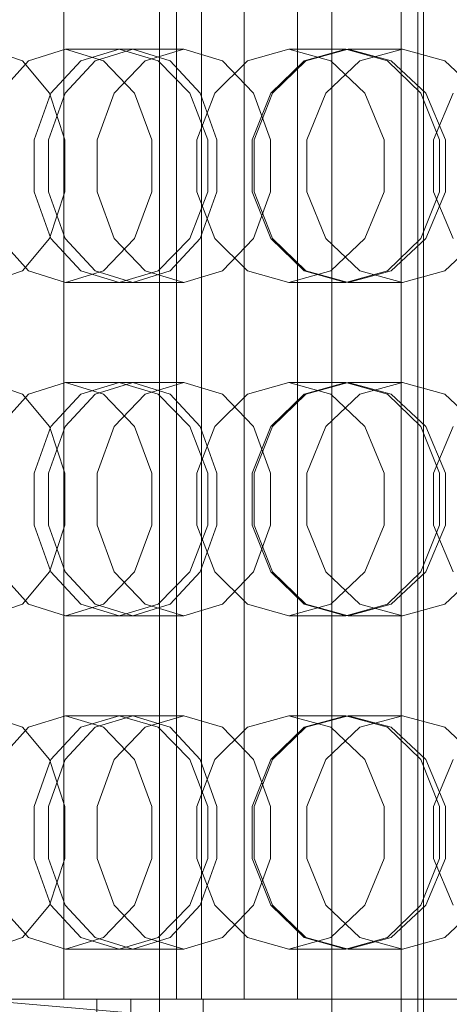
# Model space of a CAD drawing. Header units: millimetres. Extents: x -2233 to 65662, y -50530 to 6847.
# Tile 489 of 656: x 24978 to 25056, y -18161 to -17984. Entities that reach past the tile are written whole.
import ezdxf

# ---------------------------------------------------------------- set-up
doc = ezdxf.new("R2010")
doc.units = ezdxf.units.MM
doc.layers.add('superior_briquetadora', color=7, linetype='Continuous', lineweight=0)

msp = doc.modelspace()

# ---------------------------------------------------------------- linework, layer by layer
at = {"layer": 'superior_briquetadora'}
for p, q in [((25051.067, -18171), (25051.067, -17789)), ((25047.067, -18170), (25047.067, -17790)), ((25050.067, -18170), (25050.067, -17790)), ((25047.067, -18167), (25047.067, -17793)), ((25051.067, -17793), (25051.067, -18167)), ((24986.347, -17800), (24986.347, -18160)), ((25003.55, -17800), (25003.55, -18160)), ((25006.614, -18160), (25006.614, -17800)), ((25011.114, -17800), (25011.114, -18160)), ((25018.774, -18160), (25018.774, -17800)), ((25028.416, -17800), (25028.416, -18160)), ((25034.545, -18160), (25034.545, -17800)), ((25047.062, -18160), (25047.062, -17800)), ((24972.767, -17989), (24978.885, -17991.08)), ((24979.968, -17991.08), (24986.648, -17989)), ((24998.737, -17989), (24986.648, -17989)), ((24986.648, -17989), (24993.471, -17991.08)), ((24996.299, -17989), (24989.419, -17991.08)), ((24998.737, -17989), (24991.985, -17991.08)), ((25007.944, -17989), (24996.299, -17989)), ((25003.316, -17991.08), (24996.299, -17989)), ((25005.488, -17991.08), (24998.737, -17989)), ((25000.996, -17991.08), (25007.944, -17989)), ((25007.944, -17989), (25014.892, -17991.08)), ((25019.405, -17991.08), (25026.838, -17989)), ((25037.082, -17989), (25026.838, -17989)), ((25026.838, -17989), (25034.391, -17991.08)), ((25037.082, -17989), (25029.59, -17991.08)), ((25037.511, -17989), (25029.909, -17991.08)), ((25044.574, -17991.08), (25037.082, -17989)), ((25047.265, -17989), (25037.511, -17989)), ((25045.226, -17991.08), (25037.511, -17989)), ((25039.607, -17991.08), (25047.265, -17989)), ((25047.265, -17989), (25054.922, -17991.08)), ((24974.714, -17996.906), (24979.968, -17991.08)), ((24978.885, -17991.08), (24983.792, -17996.907)), ((24989.419, -17991.08), (24984.002, -17996.906)), ((24991.985, -17991.08), (24986.571, -17996.907)), ((24993.471, -17991.08), (24999.045, -17996.906)), ((24995.425, -17996.907), (25000.996, -17991.08)), ((25009.041, -17996.906), (25003.316, -17991.08)), ((25010.902, -17996.907), (25005.488, -17991.08)), ((25013.533, -17996.906), (25019.405, -17991.08)), ((25014.892, -17991.08), (25020.464, -17996.907)), ((25029.59, -17991.08), (25023.581, -17996.907)), ((25029.909, -17991.08), (25023.898, -17996.906)), ((25033.466, -17996.907), (25039.607, -17991.08)), ((25034.391, -17991.08), (25040.534, -17996.906)), ((25050.582, -17996.907), (25044.574, -17991.08)), ((25051.495, -17996.906), (25045.226, -17991.08)), ((25054.922, -17991.08), (25061.063, -17996.907)), ((24984.002, -17996.906), (24981.033, -18005.326)), ((24986.571, -17996.907), (24983.567, -18005.327)), ((24983.792, -17996.907), (24986.516, -18005.327)), ((24992.333, -18005.327), (24995.425, -17996.907)), ((24999.045, -17996.906), (25002.177, -18005.326)), ((25012.256, -18005.326), (25009.041, -17996.906)), ((25010.308, -18005.326), (25013.533, -17996.906)), ((25013.906, -18005.327), (25010.902, -17996.907)), ((25023.581, -17996.907), (25020.247, -18005.327)), ((25020.464, -17996.907), (25023.556, -18005.327)), ((25023.898, -17996.906), (25020.593, -18005.326)), ((25030.058, -18005.327), (25033.466, -17996.907)), ((25040.534, -17996.906), (25043.977, -18005.326)), ((25053.916, -18005.327), (25050.582, -17996.907)), ((25055.007, -18005.326), (25051.495, -17996.906)), ((25052.88, -18005.326), (25056.4, -17996.906)), ((24981.033, -18005.326), (24981.033, -18014.674)), ((24983.567, -18005.327), (24983.567, -18014.673)), ((24986.516, -18005.327), (24986.516, -18014.673)), ((24992.333, -18014.673), (24992.333, -18005.327)), ((25002.177, -18005.326), (25002.177, -18014.674)), ((25010.308, -18014.674), (25010.308, -18005.326)), ((25012.256, -18014.674), (25012.256, -18005.326)), ((25013.906, -18014.673), (25013.906, -18005.327)), ((25020.247, -18005.327), (25020.247, -18014.673)), ((25020.593, -18005.326), (25020.593, -18014.674)), ((25023.556, -18005.327), (25023.556, -18014.673)), ((25030.058, -18014.673), (25030.058, -18005.327)), ((25043.977, -18005.326), (25043.977, -18014.674)), ((25052.88, -18014.674), (25052.88, -18005.326)), ((25053.916, -18014.673), (25053.916, -18005.327)), ((25055.007, -18014.674), (25055.007, -18005.326)), ((24981.033, -18014.674), (24984.002, -18023.094)), ((24983.567, -18014.673), (24986.571, -18023.093)), ((24986.516, -18014.673), (24983.792, -18023.093)), ((24995.425, -18023.093), (24992.333, -18014.673)), ((25002.177, -18014.674), (24999.045, -18023.094)), ((25009.041, -18023.094), (25012.256, -18014.674)), ((25013.533, -18023.094), (25010.308, -18014.674)), ((25010.902, -18023.093), (25013.906, -18014.673)), ((25020.247, -18014.673), (25023.581, -18023.093)), ((25023.556, -18014.673), (25020.464, -18023.093)), ((25020.593, -18014.674), (25023.898, -18023.094)), ((25033.466, -18023.093), (25030.058, -18014.673)), ((25043.977, -18014.674), (25040.534, -18023.094)), ((25050.582, -18023.093), (25053.916, -18014.673)), ((25051.495, -18023.094), (25055.007, -18014.674)), ((25056.4, -18023.094), (25052.88, -18014.674)), ((24979.968, -18028.92), (24974.714, -18023.094)), ((24983.792, -18023.093), (24978.885, -18028.92)), ((24984.002, -18023.094), (24989.419, -18028.92)), ((24986.571, -18023.093), (24991.985, -18028.92)), ((24999.045, -18023.094), (24993.471, -18028.92)), ((25000.996, -18028.92), (24995.425, -18023.093)), ((25003.316, -18028.92), (25009.041, -18023.094)), ((25005.488, -18028.92), (25010.902, -18023.093)), ((25019.405, -18028.92), (25013.533, -18023.094)), ((25020.464, -18023.093), (25014.892, -18028.92)), ((25023.581, -18023.093), (25029.59, -18028.92)), ((25023.898, -18023.094), (25029.909, -18028.92)), ((25039.607, -18028.92), (25033.466, -18023.093)), ((25040.534, -18023.094), (25034.391, -18028.92)), ((25044.574, -18028.92), (25050.582, -18023.093)), ((25045.226, -18028.92), (25051.495, -18023.094)), ((25061.063, -18023.093), (25054.922, -18028.92)), ((24978.885, -18028.92), (24972.767, -18031)), ((24986.648, -18031), (24979.968, -18028.92)), ((24993.471, -18028.92), (24986.648, -18031)), ((24989.419, -18028.92), (24996.299, -18031)), ((24991.985, -18028.92), (24998.737, -18031)), ((24996.299, -18031), (25003.316, -18028.92)), ((24998.737, -18031), (25005.488, -18028.92)), ((25007.944, -18031), (25000.996, -18028.92)), ((25014.892, -18028.92), (25007.944, -18031)), ((25026.838, -18031), (25019.405, -18028.92)), ((25034.391, -18028.92), (25026.838, -18031)), ((25029.59, -18028.92), (25037.082, -18031)), ((25029.909, -18028.92), (25037.511, -18031)), ((25037.082, -18031), (25044.574, -18028.92)), ((25037.511, -18031), (25045.226, -18028.92)), ((25047.265, -18031), (25039.607, -18028.92)), ((25054.922, -18028.92), (25047.265, -18031)), ((24998.737, -18031), (24986.648, -18031)), ((25007.944, -18031), (24996.299, -18031)), ((25037.082, -18031), (25026.838, -18031)), ((25047.265, -18031), (25037.511, -18031)), ((24972.767, -18049), (24978.885, -18051.08)), ((24979.968, -18051.08), (24986.648, -18049)), ((24998.737, -18049), (24986.648, -18049)), ((24986.648, -18049), (24993.471, -18051.08)), ((24996.299, -18049), (24989.419, -18051.08)), ((24998.737, -18049), (24991.985, -18051.08)), ((25007.944, -18049), (24996.299, -18049)), ((25003.316, -18051.08), (24996.299, -18049)), ((25005.488, -18051.08), (24998.737, -18049)), ((25000.996, -18051.08), (25007.944, -18049)), ((25007.944, -18049), (25014.892, -18051.08)), ((25019.405, -18051.08), (25026.838, -18049)), ((25037.082, -18049), (25026.838, -18049)), ((25026.838, -18049), (25034.391, -18051.08)), ((25037.082, -18049), (25029.59, -18051.08)), ((25037.511, -18049), (25029.909, -18051.08)), ((25044.574, -18051.08), (25037.082, -18049)), ((25047.265, -18049), (25037.511, -18049)), ((25045.226, -18051.08), (25037.511, -18049)), ((25039.607, -18051.08), (25047.265, -18049)), ((25047.265, -18049), (25054.922, -18051.08)), ((24974.714, -18056.906), (24979.968, -18051.08)), ((24978.885, -18051.08), (24983.792, -18056.907)), ((24989.419, -18051.08), (24984.002, -18056.906)), ((24991.985, -18051.08), (24986.571, -18056.907)), ((24993.471, -18051.08), (24999.045, -18056.906)), ((24995.425, -18056.907), (25000.996, -18051.08)), ((25009.041, -18056.906), (25003.316, -18051.08)), ((25010.902, -18056.907), (25005.488, -18051.08)), ((25013.533, -18056.906), (25019.405, -18051.08)), ((25014.892, -18051.08), (25020.464, -18056.907)), ((25029.59, -18051.08), (25023.581, -18056.907)), ((25029.909, -18051.08), (25023.898, -18056.906)), ((25033.466, -18056.907), (25039.607, -18051.08)), ((25034.391, -18051.08), (25040.534, -18056.906)), ((25050.582, -18056.907), (25044.574, -18051.08)), ((25051.495, -18056.906), (25045.226, -18051.08)), ((25054.922, -18051.08), (25061.063, -18056.907)), ((24984.002, -18056.906), (24981.033, -18065.326)), ((24986.571, -18056.907), (24983.567, -18065.327)), ((24983.792, -18056.907), (24986.516, -18065.327)), ((24992.333, -18065.327), (24995.425, -18056.907)), ((24999.045, -18056.906), (25002.177, -18065.326)), ((25012.256, -18065.326), (25009.041, -18056.906)), ((25010.308, -18065.326), (25013.533, -18056.906)), ((25013.906, -18065.327), (25010.902, -18056.907)), ((25023.581, -18056.907), (25020.247, -18065.327)), ((25020.464, -18056.907), (25023.556, -18065.327)), ((25023.898, -18056.906), (25020.593, -18065.326)), ((25030.058, -18065.327), (25033.466, -18056.907)), ((25040.534, -18056.906), (25043.977, -18065.326)), ((25053.916, -18065.327), (25050.582, -18056.907)), ((25055.007, -18065.326), (25051.495, -18056.906)), ((25052.88, -18065.326), (25056.4, -18056.906)), ((24981.033, -18065.326), (24981.033, -18074.674)), ((24983.567, -18065.327), (24983.567, -18074.673)), ((24986.516, -18065.327), (24986.516, -18074.673)), ((24992.333, -18074.673), (24992.333, -18065.327)), ((25002.177, -18065.326), (25002.177, -18074.674)), ((25010.308, -18074.674), (25010.308, -18065.326)), ((25012.256, -18074.674), (25012.256, -18065.326)), ((25013.906, -18074.673), (25013.906, -18065.327)), ((25020.247, -18065.327), (25020.247, -18074.673)), ((25020.593, -18065.326), (25020.593, -18074.674)), ((25023.556, -18065.327), (25023.556, -18074.673)), ((25030.058, -18074.673), (25030.058, -18065.327)), ((25043.977, -18065.326), (25043.977, -18074.674)), ((25052.88, -18074.674), (25052.88, -18065.326)), ((25053.916, -18074.673), (25053.916, -18065.327)), ((25055.007, -18074.674), (25055.007, -18065.326)), ((24981.033, -18074.674), (24984.002, -18083.094)), ((24983.567, -18074.673), (24986.571, -18083.093)), ((24986.516, -18074.673), (24983.792, -18083.093)), ((24995.425, -18083.093), (24992.333, -18074.673)), ((25002.177, -18074.674), (24999.045, -18083.094)), ((25009.041, -18083.094), (25012.256, -18074.674)), ((25013.533, -18083.094), (25010.308, -18074.674)), ((25010.902, -18083.093), (25013.906, -18074.673)), ((25020.247, -18074.673), (25023.581, -18083.093)), ((25023.556, -18074.673), (25020.464, -18083.093)), ((25020.593, -18074.674), (25023.898, -18083.094)), ((25033.466, -18083.093), (25030.058, -18074.673)), ((25043.977, -18074.674), (25040.534, -18083.094)), ((25050.582, -18083.093), (25053.916, -18074.673)), ((25051.495, -18083.094), (25055.007, -18074.674)), ((25056.4, -18083.094), (25052.88, -18074.674)), ((24979.968, -18088.92), (24974.714, -18083.094)), ((24983.792, -18083.093), (24978.885, -18088.92)), ((24984.002, -18083.094), (24989.419, -18088.92)), ((24986.571, -18083.093), (24991.985, -18088.92)), ((24999.045, -18083.094), (24993.471, -18088.92)), ((25000.996, -18088.92), (24995.425, -18083.093)), ((25003.316, -18088.92), (25009.041, -18083.094)), ((25005.488, -18088.92), (25010.902, -18083.093)), ((25019.405, -18088.92), (25013.533, -18083.094)), ((25020.464, -18083.093), (25014.892, -18088.92)), ((25023.581, -18083.093), (25029.59, -18088.92)), ((25023.898, -18083.094), (25029.909, -18088.92)), ((25039.607, -18088.92), (25033.466, -18083.093)), ((25040.534, -18083.094), (25034.391, -18088.92)), ((25044.574, -18088.92), (25050.582, -18083.093)), ((25045.226, -18088.92), (25051.495, -18083.094)), ((25061.063, -18083.093), (25054.922, -18088.92)), ((24978.885, -18088.92), (24972.767, -18091)), ((24986.648, -18091), (24979.968, -18088.92)), ((24993.471, -18088.92), (24986.648, -18091)), ((24989.419, -18088.92), (24996.299, -18091)), ((24991.985, -18088.92), (24998.737, -18091)), ((24996.299, -18091), (25003.316, -18088.92)), ((24998.737, -18091), (25005.488, -18088.92)), ((25007.944, -18091), (25000.996, -18088.92)), ((25014.892, -18088.92), (25007.944, -18091)), ((25026.838, -18091), (25019.405, -18088.92)), ((25034.391, -18088.92), (25026.838, -18091)), ((25029.59, -18088.92), (25037.082, -18091)), ((25029.909, -18088.92), (25037.511, -18091)), ((25037.082, -18091), (25044.574, -18088.92)), ((25037.511, -18091), (25045.226, -18088.92)), ((25047.265, -18091), (25039.607, -18088.92)), ((25054.922, -18088.92), (25047.265, -18091)), ((24998.737, -18091), (24986.648, -18091)), ((25007.944, -18091), (24996.299, -18091)), ((25037.082, -18091), (25026.838, -18091)), ((25047.265, -18091), (25037.511, -18091)), ((24972.767, -18109), (24978.885, -18111.08)), ((24979.968, -18111.08), (24986.648, -18109)), ((24998.737, -18109), (24986.648, -18109)), ((24986.648, -18109), (24993.471, -18111.08)), ((24996.299, -18109), (24989.419, -18111.08)), ((24998.737, -18109), (24991.985, -18111.08)), ((25007.944, -18109), (24996.299, -18109)), ((25003.316, -18111.08), (24996.299, -18109)), ((25005.488, -18111.08), (24998.737, -18109)), ((25000.996, -18111.08), (25007.944, -18109)), ((25007.944, -18109), (25014.892, -18111.08)), ((25019.405, -18111.08), (25026.838, -18109)), ((25037.082, -18109), (25026.838, -18109)), ((25026.838, -18109), (25034.391, -18111.08)), ((25037.082, -18109), (25029.59, -18111.08)), ((25037.511, -18109), (25029.909, -18111.08)), ((25044.574, -18111.08), (25037.082, -18109)), ((25047.265, -18109), (25037.511, -18109)), ((25045.226, -18111.08), (25037.511, -18109)), ((25039.607, -18111.08), (25047.265, -18109)), ((25047.265, -18109), (25054.922, -18111.08)), ((24974.714, -18116.906), (24979.968, -18111.08)), ((24978.885, -18111.08), (24983.792, -18116.907)), ((24989.419, -18111.08), (24984.002, -18116.906)), ((24991.985, -18111.08), (24986.571, -18116.907)), ((24993.471, -18111.08), (24999.045, -18116.906)), ((24995.425, -18116.907), (25000.996, -18111.08)), ((25009.041, -18116.906), (25003.316, -18111.08)), ((25010.902, -18116.907), (25005.488, -18111.08)), ((25013.533, -18116.906), (25019.405, -18111.08)), ((25014.892, -18111.08), (25020.464, -18116.907)), ((25029.59, -18111.08), (25023.581, -18116.907)), ((25029.909, -18111.08), (25023.898, -18116.906)), ((25033.466, -18116.907), (25039.607, -18111.08)), ((25034.391, -18111.08), (25040.534, -18116.906)), ((25050.582, -18116.907), (25044.574, -18111.08)), ((25051.495, -18116.906), (25045.226, -18111.08)), ((25054.922, -18111.08), (25061.063, -18116.907)), ((24984.002, -18116.906), (24981.033, -18125.326)), ((24986.571, -18116.907), (24983.567, -18125.327)), ((24983.792, -18116.907), (24986.516, -18125.327)), ((24992.333, -18125.327), (24995.425, -18116.907)), ((24999.045, -18116.906), (25002.177, -18125.326)), ((25012.256, -18125.326), (25009.041, -18116.906)), ((25010.308, -18125.326), (25013.533, -18116.906)), ((25013.906, -18125.327), (25010.902, -18116.907)), ((25023.581, -18116.907), (25020.247, -18125.327)), ((25020.464, -18116.907), (25023.556, -18125.327)), ((25023.898, -18116.906), (25020.593, -18125.326)), ((25030.058, -18125.327), (25033.466, -18116.907)), ((25040.534, -18116.906), (25043.977, -18125.326)), ((25053.916, -18125.327), (25050.582, -18116.907)), ((25055.007, -18125.326), (25051.495, -18116.906)), ((25052.88, -18125.326), (25056.4, -18116.906)), ((24981.033, -18125.326), (24981.033, -18134.674)), ((24983.567, -18125.327), (24983.567, -18134.673)), ((24986.516, -18125.327), (24986.516, -18134.673)), ((24992.333, -18134.673), (24992.333, -18125.327)), ((25002.177, -18125.326), (25002.177, -18134.674)), ((25010.308, -18134.674), (25010.308, -18125.326)), ((25012.256, -18134.674), (25012.256, -18125.326)), ((25013.906, -18134.673), (25013.906, -18125.327)), ((25020.247, -18125.327), (25020.247, -18134.673)), ((25020.593, -18125.326), (25020.593, -18134.674)), ((25023.556, -18125.327), (25023.556, -18134.673)), ((25030.058, -18134.673), (25030.058, -18125.327)), ((25043.977, -18125.326), (25043.977, -18134.674)), ((25052.88, -18134.674), (25052.88, -18125.326)), ((25053.916, -18134.673), (25053.916, -18125.327)), ((25055.007, -18134.674), (25055.007, -18125.326)), ((24981.033, -18134.674), (24984.002, -18143.094)), ((24983.567, -18134.673), (24986.571, -18143.093)), ((24986.516, -18134.673), (24983.792, -18143.093)), ((24995.425, -18143.093), (24992.333, -18134.673)), ((25002.177, -18134.674), (24999.045, -18143.094)), ((25009.041, -18143.094), (25012.256, -18134.674)), ((25013.533, -18143.094), (25010.308, -18134.674)), ((25010.902, -18143.093), (25013.906, -18134.673)), ((25020.247, -18134.673), (25023.581, -18143.093)), ((25023.556, -18134.673), (25020.464, -18143.093)), ((25020.593, -18134.674), (25023.898, -18143.094)), ((25033.466, -18143.093), (25030.058, -18134.673)), ((25043.977, -18134.674), (25040.534, -18143.094)), ((25050.582, -18143.093), (25053.916, -18134.673)), ((25051.495, -18143.094), (25055.007, -18134.674)), ((25056.4, -18143.094), (25052.88, -18134.674)), ((24979.968, -18148.92), (24974.714, -18143.094)), ((24983.792, -18143.093), (24978.885, -18148.92)), ((24984.002, -18143.094), (24989.419, -18148.92)), ((24986.571, -18143.093), (24991.985, -18148.92)), ((24999.045, -18143.094), (24993.471, -18148.92)), ((25000.996, -18148.92), (24995.425, -18143.093)), ((25003.316, -18148.92), (25009.041, -18143.094)), ((25005.488, -18148.92), (25010.902, -18143.093)), ((25019.405, -18148.92), (25013.533, -18143.094)), ((25020.464, -18143.093), (25014.892, -18148.92)), ((25023.581, -18143.093), (25029.59, -18148.92)), ((25023.898, -18143.094), (25029.909, -18148.92)), ((25039.607, -18148.92), (25033.466, -18143.093)), ((25040.534, -18143.094), (25034.391, -18148.92)), ((25044.574, -18148.92), (25050.582, -18143.093)), ((25045.226, -18148.92), (25051.495, -18143.094)), ((25061.063, -18143.093), (25054.922, -18148.92)), ((24978.885, -18148.92), (24972.767, -18151)), ((24986.648, -18151), (24979.968, -18148.92)), ((24993.471, -18148.92), (24986.648, -18151)), ((24989.419, -18148.92), (24996.299, -18151)), ((24991.985, -18148.92), (24998.737, -18151)), ((24996.299, -18151), (25003.316, -18148.92)), ((24998.737, -18151), (25005.488, -18148.92)), ((25007.944, -18151), (25000.996, -18148.92)), ((25014.892, -18148.92), (25007.944, -18151)), ((25026.838, -18151), (25019.405, -18148.92)), ((25034.391, -18148.92), (25026.838, -18151)), ((25029.59, -18148.92), (25037.082, -18151)), ((25029.909, -18148.92), (25037.511, -18151)), ((25037.082, -18151), (25044.574, -18148.92)), ((25037.511, -18151), (25045.226, -18148.92)), ((25047.265, -18151), (25039.607, -18148.92)), ((25054.922, -18148.92), (25047.265, -18151)), ((24998.737, -18151), (24986.648, -18151)), ((25007.944, -18151), (24996.299, -18151)), ((25037.082, -18151), (25026.838, -18151)), ((25047.265, -18151), (25037.511, -18151)), ((24992.28, -18160), (24827.086, -18160)), ((25003.55, -18160), (24833.215, -18160)), ((24833.215, -18160), (24998.408, -18160)), ((25011.114, -18160), (24836.279, -18160)), ((24836.279, -18160), (25006.614, -18160)), ((25028.416, -18160), (24843.939, -18160)), ((24843.939, -18160), (25018.774, -18160)), ((24850.067, -18160), (25034.545, -18160)), ((24965.34, -18160), (24979.37, -18160)), ((24980.271, -18160), (24966.196, -18160)), ((24982.877, -18160), (24968.774, -18160)), ((25051.067, -18167), (24969.067, -18160)), ((24971.896, -18160), (24986.956, -18160)), ((24979.37, -18160), (24994.096, -18160)), ((24995.038, -18160), (24980.271, -18160)), ((24986.347, -18160), (24980.719, -18160)), ((24980.719, -18160), (24980.899, -18160)), ((24980.899, -18160), (24986.872, -18160)), ((24999.908, -18160), (24982.877, -18160)), ((24997.235, -18160), (24986.347, -18160)), ((24986.872, -18160), (24998.051, -18160)), ((24986.956, -18160), (25004.325, -18160)), ((24998.408, -18160), (24992.28, -18160)), ((24992.28, -18168), (24992.28, -18160)), ((24994.096, -18160), (25009.478, -18160)), ((25010.46, -18160), (24995.038, -18160)), ((25012.315, -18160), (24997.235, -18160)), ((24998.051, -18160), (25013.344, -18160)), ((24998.408, -18168), (24998.408, -18160)), ((25017.277, -18160), (24999.908, -18160)), ((25003.55, -18160), (25006.614, -18160)), ((25003.55, -18160), (25034.545, -18160)), ((25003.55, -18164), (25003.55, -18160)), ((25004.325, -18160), (25021.356, -18160)), ((25011.417, -18160), (25008.07, -18160)), ((25008.07, -18160), (25011.061, -18160)), ((25009.478, -18160), (25025.478, -18160)), ((25026.498, -18160), (25010.46, -18160)), ((25011.061, -18160), (25019.797, -18160)), ((25011.114, -18160), (25018.774, -18160)), ((25020.438, -18160), (25011.417, -18160)), ((25011.417, -18160), (25011.417, -18210)), ((25030.111, -18160), (25012.315, -18160)), ((25013.344, -18160), (25031.252, -18160)), ((25032.337, -18160), (25017.277, -18160)), ((25019.797, -18160), (25032.548, -18160)), ((25033.347, -18160), (25020.438, -18160)), ((25021.356, -18160), (25035.459, -18160)), ((25025.478, -18160), (25042.055, -18160)), ((25043.109, -18160), (25026.498, -18160)), ((25028.416, -18160), (25034.545, -18160)), ((25048.883, -18160), (25030.111, -18160)), ((25031.252, -18160), (25050.024, -18160)), ((25042.796, -18160), (25032.337, -18160)), ((25032.548, -18160), (25046.788, -18160)), ((25047.587, -18160), (25033.347, -18160)), ((25034.545, -18164), (25034.545, -18160)), ((25035.459, -18160), (25044.486, -18160)), ((25042.055, -18160), (25059.165, -18160)), ((25047.062, -18160), (25042.796, -18160)), ((25060.251, -18160), (25043.109, -18160)), ((25044.486, -18160), (25047.062, -18160)), ((25046.788, -18160), (25059.697, -18160)), ((25060.338, -18160), (25047.587, -18160)), ((25066.791, -18160), (25048.883, -18160)), ((25050.024, -18160), (25067.82, -18160))]:
    msp.add_line(p, q, dxfattribs=at)

doc.saveas('drawing.dxf')
